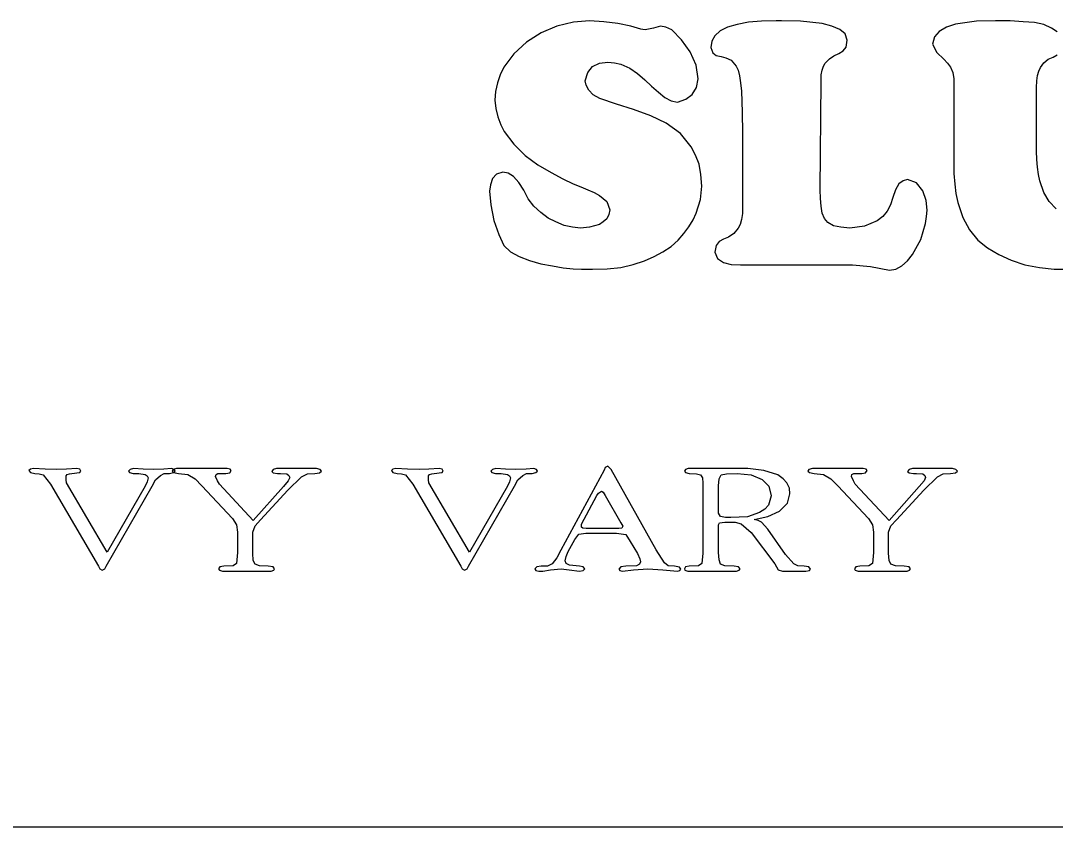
# Model space of a CAD drawing. Extents: x -866693 to -866303, y -1041966 to -1040244.
# Drawn here: x -866354.2 to -866345.45, y -1041925.45 to -1041918.63 of the extents above; entities that cross this region are included whole.
import ezdxf

# ---------------------------------------------------------------- set-up
doc = ezdxf.new("R2010")
doc.units = 0
doc.layers.add('Tabulka', color=7, linetype='Continuous')

msp = doc.modelspace()

# ---------------------------------------------------------------- linework, layer by layer
at = {"layer": 'Tabulka'}
msp.add_line((-866336.5114, -1041925.4513), (-866373.8747, -1041925.4513), dxfattribs=at)
for points in [[(-866348.5381, -1041918.8957), (-866348.6125, -1041918.7925), (-866348.6951, -1041918.7099), (-866348.7446, -1041918.6851), (-866348.79, -1041918.6769), (-866348.8478, -1041918.6934), (-866348.9181, -1041918.7099), (-866348.9387, -1041918.7058), (-866348.9552, -1041918.7017), (-866349.0419, -1041918.6769), (-866349.1493, -1041918.6562), (-866349.2691, -1041918.6397), (-866349.3888, -1041918.6314), (-866349.5251, -1041918.6438), (-866349.6655, -1041918.6769), (-866349.7977, -1041918.7347), (-866349.9216, -1041918.8132), (-866350.0289, -1041918.9123), (-866350.1157, -1041919.0238), (-866350.1446, -1041919.0898), (-866350.1693, -1041919.1559), (-866350.1859, -1041919.2302), (-866350.19, -1041919.3046)], [(-866345.4368, -1041918.7264), (-866345.4822, -1041918.6934), (-866345.5483, -1041918.6645), (-866345.6267, -1041918.648), (-866345.7217, -1041918.6397), (-866345.8332, -1041918.6314), (-866345.9571, -1041918.6314), (-866346.1181, -1041918.6356), (-866346.2957, -1041918.6604), (-866346.3701, -1041918.6851), (-866346.432, -1041918.7223), (-866346.4733, -1041918.7677), (-866346.4898, -1041918.8297)], [(-866346.4898, -1041918.8297), (-866346.4527, -1041918.8999), (-866346.3948, -1041918.9577), (-866346.3618, -1041918.9907), (-866346.337, -1041919.0238), (-866346.3164, -1041919.0692), (-866346.3081, -1041919.1229)], [(-866350.19, -1041919.3046), (-866350.1817, -1041919.3748), (-866350.1652, -1041919.445), (-866350.1404, -1041919.5111), (-866350.1115, -1041919.5689), (-866350.0289, -1041919.6762), (-866349.9339, -1041919.7712), (-866349.8266, -1041919.8497), (-866349.7151, -1041919.9158), (-866349.616, -1041919.9695), (-866349.5292, -1041920.0108), (-866349.4632, -1041920.0355), (-866349.4054, -1041920.0603), (-866349.3517, -1041920.0851), (-866349.3062, -1041920.1099), (-866349.2443, -1041920.1594), (-866349.2195, -1041920.2296), (-866349.2278, -1041920.2709), (-866349.2443, -1041920.3081), (-866349.2732, -1041920.3329), (-866349.3062, -1041920.3535), (-866349.3888, -1041920.3783), (-866349.4673, -1041920.3865), (-866349.5334, -1041920.3783), (-866349.6036, -1041920.3618), (-866349.6738, -1041920.3329), (-866349.7399, -1041920.2998), (-866349.8018, -1041920.2544), (-866349.8596, -1041920.2007), (-866349.9092, -1041920.1388), (-866349.9463, -1041920.0644), (-866349.9876, -1041919.9984), (-866350.0331, -1041919.9488), (-866350.0785, -1041919.9199), (-866350.1239, -1041919.9116), (-866350.1776, -1041919.9282), (-866350.2106, -1041919.9653), (-866350.2272, -1041920.019), (-866350.2354, -1041920.0727), (-866350.223, -1041920.1883), (-866350.1982, -1041920.3205), (-866350.1569, -1041920.4402), (-866350.1157, -1041920.5311), (-866350.0578, -1041920.5848), (-866349.9835, -1041920.6261), (-866349.8968, -1041920.6591), (-866349.8018, -1041920.688), (-866349.7027, -1041920.7045), (-866349.6118, -1041920.7211), (-866349.5292, -1041920.7293), (-866349.459, -1041920.7334), (-866349.4095, -1041920.7334), (-866349.3641, -1041920.7334), (-866349.2402, -1041920.7293), (-866349.1245, -1041920.7169), (-866349.0213, -1041920.6921), (-866348.9263, -1041920.6632), (-866348.8437, -1041920.6261), (-866348.7694, -1041920.5848), (-866348.6992, -1041920.5393), (-866348.6414, -1041920.4857), (-866348.5918, -1041920.432), (-866348.5505, -1041920.3742), (-866348.5133, -1041920.3163), (-866348.4886, -1041920.2585), (-866348.4514, -1041920.1429), (-866348.439, -1041920.0314), (-866348.4473, -1041919.9323), (-866348.4638, -1041919.8456), (-866348.4927, -1041919.7671), (-866348.5299, -1041919.6969), (-866348.6207, -1041919.5854), (-866348.7405, -1041919.4987), (-866348.8726, -1041919.4367), (-866349.0172, -1041919.383), (-866349.1617, -1041919.3376), (-866349.3021, -1041919.2881), (-866349.3599, -1041919.2592), (-866349.3971, -1041919.2179), (-866349.4177, -1041919.1766), (-866349.426, -1041919.1394), (-866349.4054, -1041919.0692), (-866349.3641, -1041919.0196), (-866349.3062, -1041918.9907), (-866349.236, -1041918.9825), (-866349.1782, -1041918.9866), (-866349.1245, -1041918.999), (-866349.0502, -1041919.032), (-866348.9841, -1041919.0774), (-866348.9222, -1041919.1311), (-866348.8644, -1041919.1848), (-866348.8066, -1041919.2344), (-866348.7529, -1041919.2798), (-866348.6992, -1041919.3087), (-866348.6455, -1041919.3211), (-866348.5753, -1041919.2963), (-866348.5216, -1041919.255), (-866348.4844, -1041919.1972), (-866348.472, -1041919.1229), (-866348.4886, -1041919.0072), (-866348.5381, -1041918.8957)], [(-866345.445, -1041920.2214), (-866345.5028, -1041920.1594), (-866345.5483, -1041920.0851), (-866345.5813, -1041919.986), (-866345.5937, -1041919.9323), (-866345.6019, -1041919.8703), (-866345.6061, -1041919.8043), (-866345.6102, -1041919.7341), (-866345.6102, -1041919.1972), (-866345.6061, -1041919.1394), (-866345.6019, -1041919.094), (-866345.5896, -1041919.0568), (-866345.5772, -1041919.0279), (-866345.5483, -1041918.9866), (-866345.5111, -1041918.9577), (-866345.4698, -1041918.9412), (-866345.4368, -1041918.9205)], [(-866346.3081, -1041919.1229), (-866346.3081, -1041919.8249), (-866346.3081, -1041919.924), (-866346.2999, -1041920.0149), (-866346.2916, -1041920.0933), (-866346.2751, -1041920.1677), (-866346.2338, -1041920.2957), (-866346.176, -1041920.3989), (-866346.1058, -1041920.4857), (-866346.0232, -1041920.5517), (-866345.9282, -1041920.6095), (-866345.8249, -1041920.655), (-866345.7093, -1041920.6963), (-866345.5854, -1041920.7169), (-866345.4615, -1041920.7334), (-866345.3459, -1041920.7334)]]:
    msp.add_lwpolyline(points, dxfattribs=at)
for points in [[(-866348.1045, -1041919.2261), (-866348.1004, -1041919.4037), (-866348.0963, -1041919.5813), (-866348.0963, -1041919.7588), (-866348.0963, -1041919.9405), (-866348.0963, -1041920.0727), (-866348.0963, -1041920.2007), (-866348.0963, -1041920.2627), (-866348.1045, -1041920.3122), (-866348.1169, -1041920.3535), (-866348.1334, -1041920.3865), (-866348.1706, -1041920.432), (-866348.216, -1041920.4609), (-866348.2573, -1041920.4774), (-866348.2945, -1041920.498), (-866348.3193, -1041920.5311), (-866348.3316, -1041920.5889), (-866348.3069, -1041920.6426), (-866348.2573, -1041920.6756), (-866348.1912, -1041920.6921), (-866348.1128, -1041920.6963), (-866347.1671, -1041920.6963), (-866347.0143, -1041920.7087), (-866346.8532, -1041920.7417), (-866346.7995, -1041920.7334), (-866346.75, -1041920.7045), (-866346.7004, -1041920.6632), (-866346.6591, -1041920.6095), (-866346.5889, -1041920.4815), (-866346.5476, -1041920.3453), (-866346.5394, -1041920.2874), (-866346.5352, -1041920.2338), (-866346.5435, -1041920.1512), (-866346.5724, -1041920.0686), (-866346.6261, -1041920.0025), (-866346.7004, -1041919.9736), (-866346.7376, -1041919.986), (-866346.7748, -1041920.0108), (-866346.8037, -1041920.0603), (-866346.8243, -1041920.1264), (-866346.845, -1041920.1883), (-866346.8739, -1041920.242), (-866346.911, -1041920.2874), (-866346.9565, -1041920.3246), (-866347.0638, -1041920.37), (-866347.1877, -1041920.3865), (-866347.2662, -1041920.3783), (-866347.3281, -1041920.3659), (-866347.3736, -1041920.337), (-866347.4025, -1041920.304), (-866347.4231, -1041920.2585), (-866347.4314, -1041920.2007), (-866347.4355, -1041920.1346), (-866347.4396, -1041920.0603), (-866347.4314, -1041919.1435), (-866347.4314, -1041919.0898), (-866347.4231, -1041919.0485), (-866347.4107, -1041919.0155), (-866347.3983, -1041918.9907), (-866347.3612, -1041918.9536), (-866347.324, -1041918.9288), (-866347.2827, -1041918.9081), (-866347.2455, -1041918.8875), (-866347.2208, -1041918.8544), (-866347.2125, -1041918.7966), (-866347.229, -1041918.7429), (-866347.2745, -1041918.7058), (-866347.3405, -1041918.6769), (-866347.4231, -1041918.6562), (-866347.6048, -1041918.6356), (-866347.7659, -1041918.6314), (-866347.7907, -1041918.6314), (-866347.8113, -1041918.6314), (-866347.9352, -1041918.6356), (-866348.0467, -1041918.6438), (-866348.1417, -1041918.6645), (-866348.2243, -1041918.6851), (-866348.2862, -1041918.7182), (-866348.3316, -1041918.7595), (-866348.3564, -1041918.8049), (-866348.3647, -1041918.8586), (-866348.3482, -1041918.904), (-866348.3193, -1041918.9247), (-866348.278, -1041918.9329), (-866348.2367, -1041918.9453), (-866348.1912, -1041918.9659), (-866348.1499, -1041919.0155), (-866348.1334, -1041919.0485), (-866348.121, -1041919.0981), (-866348.1128, -1041919.1559)], [(-866352.8949, -1041922.439), (-866352.9032, -1041922.4266), (-866352.9238, -1041922.4183), (-866352.9899, -1041922.4225), (-866353.0807, -1041922.4266), (-866353.1633, -1041922.4225), (-866353.2459, -1041922.4183), (-866353.2748, -1041922.4266), (-866353.2872, -1041922.439), (-866353.279, -1041922.4514), (-866353.2501, -1041922.4596), (-866353.2005, -1041922.4596), (-866353.1468, -1041922.4679), (-866353.1303, -1041922.4803), (-866353.122, -1041922.4968), (-866353.1303, -1041922.5298), (-866353.1468, -1041922.567), (-866353.4689, -1041923.1245), (-866353.8117, -1041922.5381), (-866353.8158, -1041922.5133), (-866353.8158, -1041922.4803), (-866353.8076, -1041922.4679), (-866353.7869, -1041922.4638), (-866353.725, -1041922.4555), (-866353.7002, -1041922.4514), (-866353.6919, -1041922.439), (-866353.7002, -1041922.4225), (-866353.725, -1041922.4183), (-866353.8117, -1041922.4225), (-866353.8943, -1041922.4266), (-866353.9934, -1041922.4225), (-866354.0925, -1041922.4183), (-866354.1173, -1041922.4225), (-866354.1297, -1041922.4349), (-866354.1173, -1041922.4514), (-866354.0801, -1041922.4596), (-866354.0429, -1041922.4638), (-866354.0099, -1041922.472), (-866353.948, -1041922.5505), (-866353.5433, -1041923.2443), (-866353.5309, -1041923.2649), (-866353.5102, -1041923.2773), (-866353.4896, -1041923.2649), (-866353.4772, -1041923.2443), (-866353.089, -1041922.567), (-866353.0601, -1041922.5133), (-866353.0188, -1041922.4762), (-866352.9858, -1041922.4596), (-866352.9403, -1041922.4596), (-866352.9073, -1041922.4514)], [(-866351.656, -1041922.439), (-866351.6684, -1041922.4266), (-866351.6973, -1041922.4183), (-866351.784, -1041922.4183), (-866351.8666, -1041922.4183), (-866351.9492, -1041922.4183), (-866352.0359, -1041922.4183), (-866352.0648, -1041922.4266), (-866352.0772, -1041922.4431), (-866352.0648, -1041922.4555), (-866352.0277, -1041922.4596), (-866352.0029, -1041922.4596), (-866351.9492, -1041922.4638), (-866351.9327, -1041922.4762), (-866351.9244, -1041922.4927), (-866351.9368, -1041922.5216), (-866351.9781, -1041922.5711), (-866352.2342, -1041922.8561), (-866352.5191, -1041922.5505), (-866352.5356, -1041922.5216), (-866352.5521, -1041922.4844), (-866352.548, -1041922.4679), (-866352.5315, -1041922.4596), (-866352.4654, -1041922.4596), (-866352.4324, -1041922.4555), (-866352.42, -1041922.4349), (-866352.4283, -1041922.4225), (-866352.453, -1041922.4183), (-866352.5852, -1041922.4183), (-866352.7132, -1041922.4183), (-866352.7958, -1041922.4183), (-866352.8825, -1041922.4183), (-866352.9114, -1041922.4266), (-866352.9197, -1041922.439), (-866352.9073, -1041922.4514), (-866352.866, -1041922.4596), (-866352.7875, -1041922.4679), (-866352.7256, -1041922.5051), (-866352.6678, -1041922.5629), (-866352.4076, -1041922.8396), (-866352.3746, -1041922.8932), (-866352.3663, -1041922.9552), (-866352.3663, -1041923.1286), (-866352.3746, -1041923.2195), (-866352.4035, -1041923.2401), (-866352.4819, -1041923.2443), (-866352.515, -1041923.2484), (-866352.5274, -1041923.2649), (-866352.5191, -1041923.2773), (-866352.4943, -1041923.2856), (-866352.4076, -1041923.2856), (-866352.2878, -1041923.2856), (-866352.2011, -1041923.2856), (-866352.0814, -1041923.2856), (-866352.0607, -1041923.2773), (-866352.0525, -1041923.2649), (-866352.0648, -1041923.2484), (-866352.1061, -1041923.2443), (-866352.1805, -1041923.2401), (-866352.2176, -1041923.2277), (-866352.2342, -1041923.1947), (-866352.2383, -1041923.1328), (-866352.2383, -1041922.98), (-866352.2383, -1041922.9552), (-866352.2176, -1041922.9015), (-866352.1722, -1041922.8519), (-866351.941, -1041922.6), (-866351.8253, -1041922.4885), (-866351.7758, -1041922.4638), (-866351.7138, -1041922.4596), (-866351.6725, -1041922.4555)], [(-866349.8307, -1041922.439), (-866349.839, -1041922.4266), (-866349.8596, -1041922.4183), (-866349.9257, -1041922.4225), (-866350.0165, -1041922.4266), (-866350.0991, -1041922.4225), (-866350.1817, -1041922.4183), (-866350.2106, -1041922.4266), (-866350.223, -1041922.439), (-866350.2148, -1041922.4514), (-866350.1859, -1041922.4596), (-866350.1363, -1041922.4596), (-866350.0826, -1041922.4679), (-866350.0661, -1041922.4803), (-866350.0578, -1041922.4968), (-866350.0661, -1041922.5298), (-866350.0826, -1041922.567), (-866350.4047, -1041923.1245), (-866350.7475, -1041922.5381), (-866350.7516, -1041922.5133), (-866350.7516, -1041922.4803), (-866350.7434, -1041922.4679), (-866350.7227, -1041922.4638), (-866350.6608, -1041922.4555), (-866350.636, -1041922.4514), (-866350.6277, -1041922.439), (-866350.636, -1041922.4225), (-866350.6608, -1041922.4183), (-866350.7475, -1041922.4225), (-866350.8301, -1041922.4266), (-866350.9292, -1041922.4225), (-866351.0283, -1041922.4183), (-866351.0531, -1041922.4225), (-866351.0655, -1041922.4349), (-866351.0531, -1041922.4514), (-866351.0159, -1041922.4596), (-866350.9787, -1041922.4638), (-866350.9457, -1041922.472), (-866350.8838, -1041922.5505), (-866350.4791, -1041923.2443), (-866350.4667, -1041923.2649), (-866350.446, -1041923.2773), (-866350.4254, -1041923.2649), (-866350.413, -1041923.2443), (-866350.0248, -1041922.567), (-866349.9959, -1041922.5133), (-866349.9546, -1041922.4762), (-866349.9216, -1041922.4596), (-866349.8761, -1041922.4596), (-866349.8431, -1041922.4514)], [(-866348.6166, -1041923.269), (-866348.629, -1041923.2525), (-866348.6703, -1041923.2443), (-866348.724, -1041923.2401), (-866348.757, -1041923.2154), (-866348.8272, -1041923.1039), (-866349.2071, -1041922.4266), (-866349.236, -1041922.3977), (-866349.2567, -1041922.4101), (-866349.2649, -1041922.4307), (-866349.6325, -1041923.108), (-866349.6655, -1041923.1741), (-866349.7068, -1041923.2236), (-866349.744, -1041923.2443), (-866349.7977, -1041923.2443), (-866349.8348, -1041923.2484), (-866349.8514, -1041923.2649), (-866349.8431, -1041923.2814), (-866349.8183, -1041923.2856), (-866349.7853, -1041923.2856), (-866349.7192, -1041923.2732), (-866349.6284, -1041923.2649), (-866349.5623, -1041923.2732), (-866349.4756, -1041923.2856), (-866349.4425, -1041923.2814), (-866349.4301, -1041923.2649), (-866349.4425, -1041923.2484), (-866349.4756, -1041923.2443), (-866349.5581, -1041923.236), (-866349.5871, -1041923.2195), (-866349.5953, -1041923.1988), (-866349.5871, -1041923.1617), (-866349.5705, -1041923.1204), (-866349.5127, -1041923.0171), (-866349.4797, -1041922.9717), (-866349.4219, -1041922.9634), (-866349.1617, -1041922.9634), (-866349.0832, -1041922.9758), (-866349.0461, -1041923.0337), (-866348.9841, -1041923.1369), (-866348.9635, -1041923.1823), (-866348.9593, -1041923.2071), (-866348.9676, -1041923.2277), (-866348.9924, -1041923.2401), (-866349.0832, -1041923.2443), (-866349.1245, -1041923.2484), (-866349.1411, -1041923.269), (-866349.1328, -1041923.2814), (-866349.1121, -1041923.2856), (-866349.0172, -1041923.2732), (-866348.8974, -1041923.2649), (-866348.7694, -1041923.2732), (-866348.6455, -1041923.2856), (-866348.6248, -1041923.2814)], [(-866347.5222, -1041923.269), (-866347.5346, -1041923.2484), (-866347.5759, -1041923.2443), (-866347.6296, -1041923.2401), (-866347.6626, -1041923.2236), (-866347.7328, -1041923.1452), (-866347.8815, -1041922.9304), (-866347.9352, -1041922.8726), (-866347.9641, -1041922.8561), (-866347.9971, -1041922.8478), (-866347.8815, -1041922.823), (-866347.7824, -1041922.7776), (-866347.7163, -1041922.7115), (-866347.6957, -1041922.6331), (-866347.6998, -1041922.5835), (-866347.7205, -1041922.5381), (-866347.7535, -1041922.5051), (-866347.7989, -1041922.472), (-866347.9145, -1041922.4349), (-866348.0508, -1041922.4183), (-866348.1871, -1041922.4183), (-866348.3729, -1041922.4183), (-866348.4514, -1041922.4183), (-866348.5546, -1041922.4183), (-866348.5794, -1041922.4266), (-866348.5877, -1041922.439), (-866348.5794, -1041922.4514), (-866348.5464, -1041922.4596), (-866348.4844, -1041922.4638), (-866348.4514, -1041922.472), (-866348.4349, -1041922.4968), (-866348.4308, -1041922.5422), (-866348.4308, -1041922.5711), (-866348.4308, -1041923.1328), (-866348.439, -1041923.2195), (-866348.4679, -1041923.2401), (-866348.5464, -1041923.2443), (-866348.5794, -1041923.2484), (-866348.5877, -1041923.2649), (-866348.5836, -1041923.2773), (-866348.5588, -1041923.2856), (-866348.4679, -1041923.2856), (-866348.3523, -1041923.2856), (-866348.2656, -1041923.2856), (-866348.1458, -1041923.2856), (-866348.1252, -1041923.2773), (-866348.1169, -1041923.2649), (-866348.1293, -1041923.2484), (-866348.1665, -1041923.2443), (-866348.2449, -1041923.2401), (-866348.2821, -1041923.2277), (-866348.2945, -1041923.1906), (-866348.2986, -1041923.1286), (-866348.2986, -1041922.9098), (-866348.2986, -1041922.8932), (-866348.2903, -1041922.8767), (-866348.2449, -1041922.8726), (-866348.1582, -1041922.8726), (-866348.1086, -1041922.885), (-866348.0219, -1041922.9593), (-866347.8237, -1041923.2236), (-866347.7948, -1041923.2732), (-866347.7576, -1041923.2856), (-866347.5594, -1041923.2856), (-866347.5305, -1041923.2814)], [(-866346.2792, -1041922.439), (-866346.2916, -1041922.4266), (-866346.3205, -1041922.4183), (-866346.4072, -1041922.4183), (-866346.4898, -1041922.4183), (-866346.5724, -1041922.4183), (-866346.6591, -1041922.4183), (-866346.688, -1041922.4266), (-866346.7004, -1041922.4431), (-866346.688, -1041922.4555), (-866346.6509, -1041922.4596), (-866346.6261, -1041922.4596), (-866346.5724, -1041922.4638), (-866346.5559, -1041922.4762), (-866346.5476, -1041922.4927), (-866346.56, -1041922.5216), (-866346.6013, -1041922.5711), (-866346.8574, -1041922.8561), (-866347.1423, -1041922.5505), (-866347.1588, -1041922.5216), (-866347.1753, -1041922.4844), (-866347.1712, -1041922.4679), (-866347.1547, -1041922.4596), (-866347.0886, -1041922.4596), (-866347.0556, -1041922.4555), (-866347.0432, -1041922.4349), (-866347.0515, -1041922.4225), (-866347.0762, -1041922.4183), (-866347.2084, -1041922.4183), (-866347.3364, -1041922.4183), (-866347.419, -1041922.4183), (-866347.5057, -1041922.4183), (-866347.5346, -1041922.4266), (-866347.5429, -1041922.439), (-866347.5305, -1041922.4514), (-866347.4892, -1041922.4596), (-866347.4107, -1041922.4679), (-866347.3488, -1041922.5051), (-866347.291, -1041922.5629), (-866347.0308, -1041922.8396), (-866346.9978, -1041922.8932), (-866346.9895, -1041922.9552), (-866346.9895, -1041923.1286), (-866346.9978, -1041923.2195), (-866347.0267, -1041923.2401), (-866347.1051, -1041923.2443), (-866347.1382, -1041923.2484), (-866347.1506, -1041923.2649), (-866347.1423, -1041923.2773), (-866347.1175, -1041923.2856), (-866347.0308, -1041923.2856), (-866346.911, -1041923.2856), (-866346.8243, -1041923.2856), (-866346.7046, -1041923.2856), (-866346.6839, -1041923.2773), (-866346.6757, -1041923.2649), (-866346.688, -1041923.2484), (-866346.7293, -1041923.2443), (-866346.8037, -1041923.2401), (-866346.8408, -1041923.2277), (-866346.8574, -1041923.1947), (-866346.8615, -1041923.1328), (-866346.8615, -1041922.98), (-866346.8615, -1041922.9552), (-866346.8408, -1041922.9015), (-866346.7954, -1041922.8519), (-866346.5642, -1041922.6), (-866346.4485, -1041922.4885), (-866346.399, -1041922.4638), (-866346.337, -1041922.4596), (-866346.2957, -1041922.4555)], [(-866347.8526, -1041922.6496), (-866347.8774, -1041922.7281), (-866347.9063, -1041922.7611), (-866347.9517, -1041922.79), (-866348.055, -1041922.8272), (-866348.1954, -1041922.8313), (-866348.2408, -1041922.8313), (-866348.2821, -1041922.823), (-866348.2986, -1041922.7941), (-866348.2986, -1041922.5629), (-866348.2945, -1041922.5051), (-866348.278, -1041922.472), (-866348.2325, -1041922.4638), (-866348.1417, -1041922.4596), (-866348.0219, -1041922.472), (-866347.9311, -1041922.5092), (-866347.8733, -1041922.567)], [(-866349.108, -1041922.9056), (-866349.1163, -1041922.9222), (-866349.1411, -1041922.9263), (-866349.1658, -1041922.9263), (-866349.3888, -1041922.9263), (-866349.4177, -1041922.9263), (-866349.4466, -1041922.9222), (-866349.459, -1041922.9139), (-866349.459, -1041922.8891), (-866349.3269, -1041922.6455), (-866349.3145, -1041922.6248), (-866349.2897, -1041922.6083), (-866349.2732, -1041922.6166), (-866349.2567, -1041922.6455), (-866349.1245, -1041922.8767)]]:
    msp.add_lwpolyline(points, close=True, dxfattribs=at)

doc.saveas('drawing.dxf')
